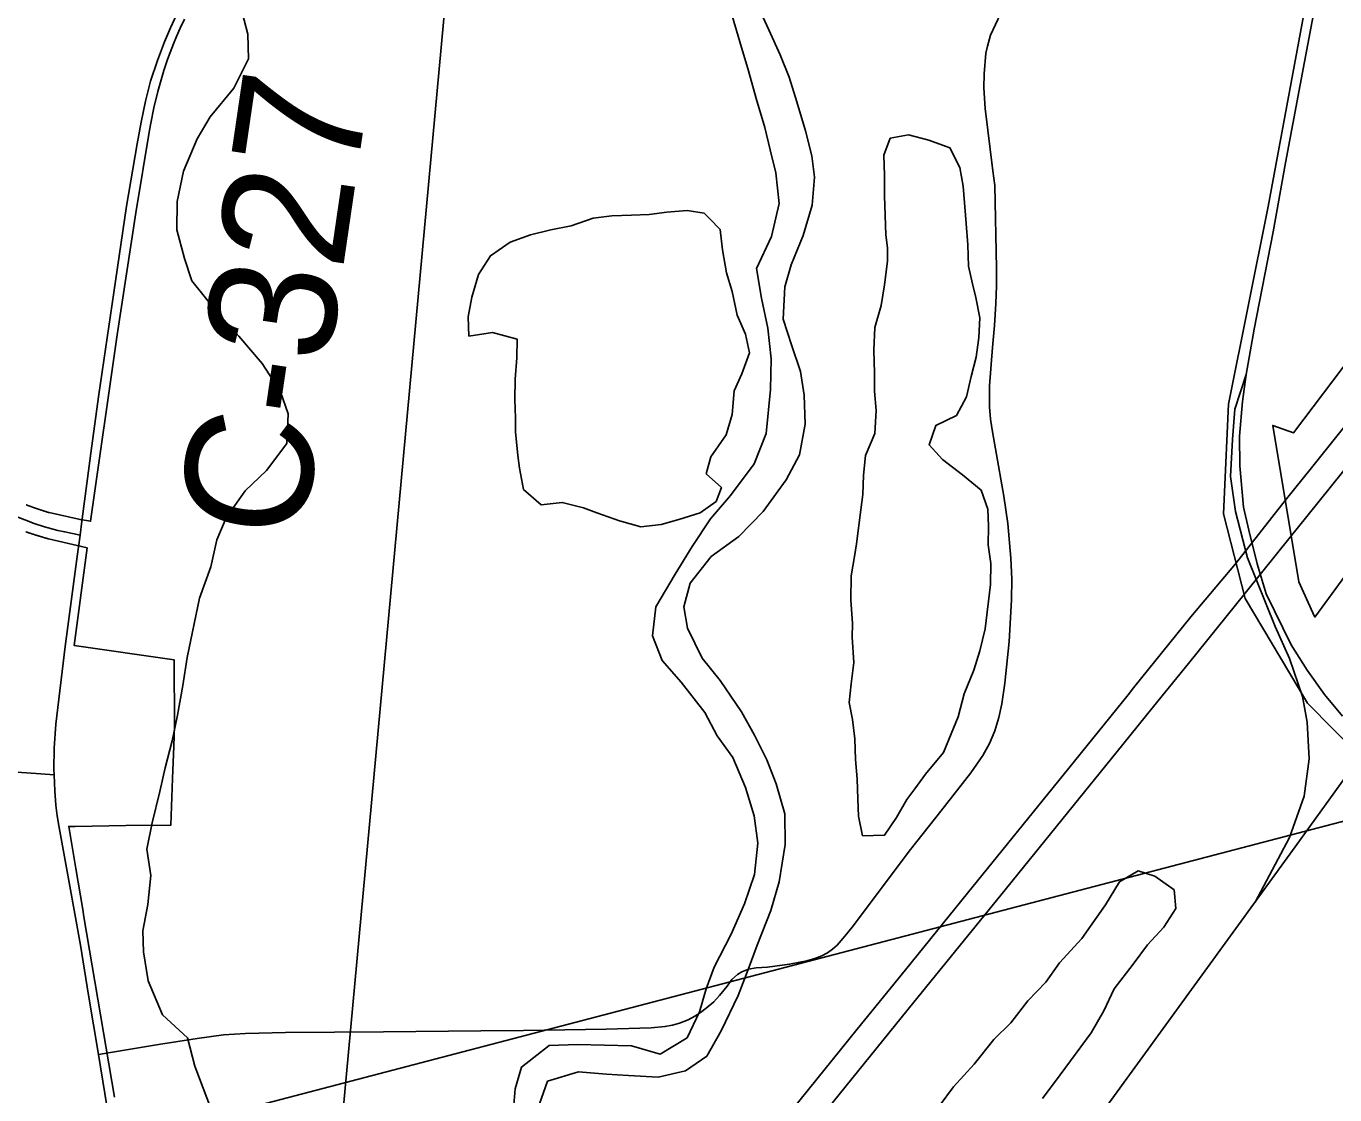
# Model space of a CAD drawing. Extents: x 0 to 34, y 0 to 22.
# Drawn here: x 6.886 to 7.471, y 20.143 to 20.621 of the extents above; entities that cross this region are included whole.
import ezdxf

# ---------------------------------------------------------------- set-up
doc = ezdxf.new("R2010")
doc.units = 0
for name, color, linetype in [('GM_X_City_Street', 7, 'Continuous'), ('GM_X_Corporation', 7, 'Continuous'), ('GM_X_County_Road', 7, 'Continuous'), ('GM_X_County_Road_Text', 7, 'Continuous'), ('GM_X_Major_River', 7, 'Continuous'), ('GM_X_Minor_Lake', 7, 'Continuous'), ('GM_X_Minor_River', 7, 'Continuous'), ('GM_X_Rail_Line', 7, 'Continuous'), ('GM_X_Township_Road', 7, 'Continuous'), ('GM_X_US_Route', 7, 'Continuous'), ('SH_Text', 7, 'Continuous')]:
    doc.layers.add(name, color=color, linetype=linetype)

msp = doc.modelspace()

# ---------------------------------------------------------------- linework, layer by layer
at = {"layer": 'GM_X_City_Street'}
msp.add_lwpolyline([(6.91844, 20.16065), (6.92824, 20.16229), (6.94535, 20.16515), (6.96254, 20.16781), (6.9744, 20.16944), (6.98418, 20.17004), (7.0021, 20.17048), (7.04592, 20.17075), (7.08947, 20.17121), (7.1085, 20.17148), (7.14547, 20.17202), (7.16555, 20.17255), (7.17177, 20.17315), (7.17519, 20.17374), (7.1783, 20.17463), (7.18215, 20.17611), (7.18508, 20.17777), (7.18769, 20.17946), (7.19015, 20.18135), (7.19356, 20.18426), (7.19623, 20.18708), (7.19964, 20.19123), (7.20171, 20.19419), (7.20423, 20.19641), (7.20616, 20.1976), (7.20912, 20.19878), (7.21252, 20.19938), (7.21756, 20.19968), (7.22749, 20.20101), (7.2352, 20.20263), (7.23876, 20.20353), (7.24187, 20.20486), (7.24439, 20.20619), (7.24676, 20.20782), (7.24883, 20.2096), (7.25224, 20.2136), (7.25549, 20.21757), (7.28158, 20.25242), (7.29507, 20.26953), (7.30852, 20.28665), (7.31386, 20.29431), (7.31691, 20.29972), (7.31934, 20.30544), (7.32113, 20.31139), (7.32243, 20.31748), (7.32379, 20.32672), (7.32568, 20.34529), (7.32679, 20.36392), (7.32691, 20.37325), (7.32646, 20.38257), (7.32502, 20.39806), (7.32331, 20.41038), (7.31952, 20.43158), (7.31818, 20.43914), (7.31731, 20.44476), (7.31686, 20.45029), (7.31685, 20.45963), (7.31818, 20.47678), (7.31907, 20.48671), (7.31967, 20.49649), (7.31996, 20.50434), (7.31996, 20.51234), (7.31922, 20.54924), (7.31842, 20.55586), (7.31489, 20.58363), (7.31434, 20.59294), (7.31452, 20.59916), (7.3153, 20.60847), (7.31594, 20.61151), (7.31729, 20.61652), (7.32174, 20.626)], dxfattribs=at)
at = {"layer": 'GM_X_Corporation'}
for points in [[(6.08229, 20.82057), (7.08216, 20.72429), (6.98964, 19.72208), (5.99165, 19.81795)], [(7.08216, 20.72429), (8.08658, 20.62681), (8.00052, 19.62676), (6.98964, 19.72208)]]:
    msp.add_lwpolyline(points, close=True, dxfattribs=at)
for points in [[(6.9569, 20.62366), (6.95502, 20.61962), (6.95341, 20.61594), (6.95206, 20.61266), (6.95054, 20.60873), (6.94938, 20.60556), (6.94772, 20.60065), (6.94613, 20.59549), (6.94498, 20.59138), (6.94317, 20.58397), (6.94179, 20.57715), (6.94124, 20.574), (6.93522, 20.53699), (6.9268, 20.48251), (6.91491, 20.39916), (6.91405, 20.39929), (6.91024, 20.39989), (6.8964, 20.40301), (6.8964, 20.40301), (6.89633, 20.40303), (6.89625, 20.40304), (6.89618, 20.40306), (6.8961, 20.40308), (6.89603, 20.4031), (6.89586, 20.40316), (6.89568, 20.40321), (6.8955, 20.40326), (6.89533, 20.40332), (6.89515, 20.40337), (6.89498, 20.40343), (6.89494, 20.40344), (6.8948, 20.40348), (6.89462, 20.40354), (6.89445, 20.40359), (6.89427, 20.40365), (6.8941, 20.4037), (6.89392, 20.40376), (6.89375, 20.40381), (6.89357, 20.40387), (6.8934, 20.40393), (6.89322, 20.40398), (6.89305, 20.40404), (6.89287, 20.4041), (6.8927, 20.40415), (6.89252, 20.40421), (6.89235, 20.40427), (6.89217, 20.40433), (6.892, 20.40438), (6.89182, 20.40444), (6.89165, 20.4045), (6.89147, 20.40456), (6.8913, 20.40462), (6.89112, 20.40468), (6.89095, 20.40474), (6.89078, 20.4048), (6.8906, 20.40486), (6.89043, 20.40492), (6.89025, 20.40498), (6.89008, 20.40504), (6.88991, 20.4051), (6.88973, 20.40516), (6.88956, 20.40522), (6.88939, 20.40528), (6.88921, 20.40535), (6.88904, 20.40541), (6.88887, 20.40547), (6.88869, 20.40553), (6.88852, 20.4056), (6.88835, 20.40566), (6.88817, 20.40572), (6.888, 20.40578), (6.88783, 20.40585), (6.88765, 20.40591), (6.88748, 20.40598), (6.88731, 20.40604), (6.88714, 20.4061), (6.88696, 20.40617), (6.88679, 20.40623), (6.88662, 20.4063), (6.88645, 20.40637), (6.88628, 20.40643), (6.8861, 20.4065)], [(7.50847, 20.41921), (7.46243, 20.35631), (7.46146, 20.35819), (7.45515, 20.37205), (7.44352, 20.44201), (7.45289, 20.43873), (7.58572, 20.61423)], [(6.88599, 20.39443), (6.88616, 20.39437), (6.88633, 20.39431), (6.88649, 20.39425), (6.88666, 20.3942), (6.88683, 20.39414), (6.88716, 20.39402), (6.88733, 20.39397), (6.88749, 20.39391), (6.88766, 20.39385), (6.88783, 20.3938), (6.88799, 20.39374), (6.88816, 20.39368), (6.88833, 20.39363), (6.8885, 20.39357), (6.88866, 20.39352), (6.88883, 20.39346), (6.88894, 20.39342), (6.889, 20.39341), (6.88917, 20.39335), (6.88933, 20.3933), (6.8895, 20.39324), (6.88967, 20.39319), (6.88984, 20.39313), (6.89, 20.39308), (6.89017, 20.39303), (6.89034, 20.39297), (6.89051, 20.39292), (6.89068, 20.39286), (6.89084, 20.39281), (6.89101, 20.39276), (6.89118, 20.39271), (6.89135, 20.39265), (6.89152, 20.3926), (6.89169, 20.39255), (6.89186, 20.3925), (6.89202, 20.39245), (6.89219, 20.39239), (6.89236, 20.39234), (6.89253, 20.39229), (6.8927, 20.39224), (6.89287, 20.39219), (6.89304, 20.39214), (6.89321, 20.39209), (6.89337, 20.39204), (6.89354, 20.39199), (6.89371, 20.39194), (6.89388, 20.39189), (6.89405, 20.39184), (6.89422, 20.39179), (6.89439, 20.39174), (6.89456, 20.39169), (6.89473, 20.39164), (6.8949, 20.3916), (6.89507, 20.39155), (6.89524, 20.3915), (6.89541, 20.39145), (6.89558, 20.3914), (6.89575, 20.39136), (6.89582, 20.39134), (6.89589, 20.39131), (6.89596, 20.39129), (6.89603, 20.39127), (6.91332, 20.38729), (6.90764, 20.34352), (6.95228, 20.3372), (6.95242, 20.30765), (6.95211, 20.29859), (6.9516, 20.28413), (6.95088, 20.2633), (6.93061, 20.26302), (6.90801, 20.2627), (6.90695, 20.26269), (6.90592, 20.26267), (6.90513, 20.26266), (6.9083, 20.24389), (6.91141, 20.22554), (6.91196, 20.22224), (6.9256, 20.14155)]]:
    msp.add_lwpolyline(points, dxfattribs=at)
at = {"layer": 'GM_X_County_Road'}
for points in [[(6.91117, 20.40021), (6.91532, 20.43186), (6.91867, 20.4558), (6.92536, 20.50136), (6.93102, 20.53996), (6.93578, 20.56789), (6.93758, 20.57754), (6.93951, 20.58694), (6.9417, 20.59594), (6.94479, 20.60521), (6.94801, 20.61345), (6.95071, 20.61975), (6.95341, 20.62555), (6.965, 20.64884), (6.98563, 20.6894)], [(6.91021, 20.39287), (6.91104, 20.39922), (6.91117, 20.40021)], [(6.9094, 20.38666), (6.90953, 20.38759), (6.91021, 20.39287)], [(6.89861, 20.28569), (6.89851, 20.28807), (6.89861, 20.29759), (6.89936, 20.30832), (6.9036, 20.34319), (6.90866, 20.38108), (6.9094, 20.38666)], [(6.91844, 20.16065), (6.91404, 20.18719), (6.91034, 20.2096), (6.90534, 20.23757), (6.90089, 20.26221), (6.89994, 20.26738), (6.89937, 20.27215), (6.8989, 20.27858), (6.89861, 20.28569)], [(6.92281, 20.13407), (6.92127, 20.14329), (6.91844, 20.16065)]]:
    msp.add_lwpolyline(points, dxfattribs=at)
at = {"layer": 'GM_X_Major_River'}
for points in [[(7.21358, 20.6289), (7.21827, 20.61891), (7.22331, 20.60776), (7.22725, 20.59779), (7.23078, 20.58668), (7.23464, 20.57366), (7.23741, 20.56257), (7.2387, 20.55304)], [(7.20102, 20.62768), (7.20523, 20.61351), (7.2091, 20.6005), (7.2126, 20.58825), (7.21646, 20.57523), (7.21888, 20.56529), (7.22129, 20.55497), (7.22286, 20.54125), (7.21946, 20.5265), (7.21267, 20.51222), (7.21501, 20.49886), (7.21772, 20.48549), (7.21929, 20.47176), (7.21896, 20.45809), (7.21697, 20.43837), (7.21171, 20.4248), (7.20112, 20.41061), (7.19214, 20.40018), (7.18387, 20.38783), (7.17636, 20.37546), (7.16766, 20.36084), (7.16621, 20.34795), (7.1705, 20.33682), (7.17899, 20.32712), (7.18967, 20.31356), (7.19512, 20.30317), (7.2021, 20.2935), (7.20785, 20.28006), (7.21172, 20.26742), (7.21332, 20.25522), (7.21185, 20.24119), (7.20736, 20.22799), (7.20134, 20.21445), (7.19377, 20.1998), (7.19012, 20.19001), (7.18722, 20.17981), (7.18163, 20.16816), (7.16969, 20.16084), (7.15687, 20.16456), (7.13259, 20.16513), (7.12005, 20.16467), (7.10768, 20.15508), (7.10479, 20.14526), (7.10373, 20.13275)], [(7.2387, 20.55304), (7.23764, 20.54052), (7.23352, 20.52693), (7.22827, 20.51375), (7.22537, 20.50393), (7.22465, 20.48951), (7.22854, 20.47763), (7.23244, 20.46613), (7.23408, 20.45545), (7.23452, 20.44251), (7.23192, 20.42889), (7.22596, 20.41762), (7.21575, 20.40342), (7.20485, 20.39227), (7.19249, 20.38344), (7.1831, 20.3715), (7.18019, 20.36092), (7.18185, 20.35138), (7.18836, 20.33792), (7.19647, 20.32785), (7.206, 20.31394), (7.21183, 20.30353), (7.21725, 20.29238), (7.22155, 20.28164), (7.2254, 20.26824), (7.22545, 20.25456), (7.22277, 20.23789), (7.21905, 20.22506), (7.21299, 20.20962), (7.20893, 20.19869), (7.20447, 20.18701), (7.19688, 20.17122), (7.19054, 20.15997), (7.18089, 20.15335), (7.16868, 20.1506), (7.15541, 20.15129), (7.14556, 20.1519), (7.13306, 20.15296), (7.11929, 20.14872), (7.11563, 20.13855)]]:
    msp.add_lwpolyline(points, dxfattribs=at)
at = {"layer": 'GM_X_Minor_Lake'}
for points in [[(7.2724, 20.57044), (7.26969, 20.56286), (7.27, 20.55375), (7.26993, 20.54464), (7.27055, 20.52717), (7.27126, 20.52147), (7.27121, 20.5154), (7.26999, 20.50478), (7.26841, 20.49568), (7.26568, 20.48583), (7.26522, 20.47558), (7.26552, 20.46533), (7.26546, 20.45735), (7.26615, 20.44862), (7.26569, 20.43837), (7.26145, 20.42853), (7.26062, 20.41981), (7.26018, 20.41108), (7.25937, 20.40425), (7.25736, 20.38908), (7.25656, 20.38339), (7.25497, 20.37467), (7.25489, 20.36404), (7.25556, 20.35341), (7.25551, 20.34733), (7.25618, 20.33594), (7.25497, 20.32646), (7.25415, 20.31811), (7.2556, 20.31051), (7.25667, 20.30177), (7.25698, 20.29266), (7.25766, 20.28392), (7.25797, 20.2748), (7.25829, 20.26721), (7.26011, 20.25847), (7.26995, 20.25877), (7.27531, 20.26671), (7.27991, 20.27464), (7.28355, 20.27954)], [(7.28355, 20.27954), (7.28832, 20.28597), (7.29634, 20.29578), (7.29981, 20.30411), (7.3029, 20.31168), (7.30563, 20.32191), (7.30987, 20.33251), (7.31259, 20.34122), (7.31494, 20.35107), (7.31736, 20.37079), (7.31744, 20.38028), (7.31637, 20.38864), (7.31643, 20.39699), (7.31612, 20.40459), (7.31315, 20.41296), (7.30488, 20.41986), (7.29586, 20.42676), (7.28986, 20.43326), (7.29295, 20.44197), (7.30207, 20.44645), (7.30667, 20.45477), (7.30864, 20.46387), (7.31097, 20.47258), (7.31218, 20.4813), (7.31262, 20.49003), (7.3108, 20.49916), (7.30934, 20.50524), (7.30751, 20.51323), (7.30721, 20.52272), (7.30652, 20.53222), (7.30514, 20.54893), (7.30369, 20.55729), (7.29922, 20.56606), (7.2898, 20.56955), (7.28073, 20.57189), (7.2724, 20.57044)], [(7.19165, 20.53449), (7.18929, 20.53689), (7.18173, 20.53808), (7.17265, 20.53739), (7.1647, 20.53631), (7.15675, 20.53599), (7.14805, 20.53567), (7.13972, 20.5346), (7.12985, 20.53125), (7.12076, 20.52942), (7.11167, 20.52721), (7.10256, 20.52386), (7.09381, 20.51786), (7.08845, 20.50954), (7.08534, 20.49931), (7.08376, 20.49059), (7.08407, 20.48186)], [(7.08407, 20.48186), (7.0946, 20.48347), (7.10562, 20.48056), (7.10556, 20.47221), (7.10473, 20.46272), (7.10465, 20.45361), (7.10497, 20.44526), (7.10492, 20.43918), (7.10597, 20.42855), (7.10668, 20.42285), (7.1085, 20.41334), (7.11639, 20.40645), (7.12586, 20.40752), (7.13529, 20.40517), (7.14133, 20.40285), (7.15151, 20.39935), (7.16095, 20.39663), (7.17004, 20.3977), (7.178, 20.39992), (7.18748, 20.40288), (7.1947, 20.40801), (7.19703, 20.4142), (7.19026, 20.42033), (7.19222, 20.42791), (7.1991, 20.43773), (7.20182, 20.44682), (7.20266, 20.45744), (7.20613, 20.46501), (7.20961, 20.47447), (7.20778, 20.48284), (7.20406, 20.49122), (7.20188, 20.50187), (7.1993, 20.51024), (7.19748, 20.5205), (7.19642, 20.52962), (7.19165, 20.53449)], [(7.34053, 20.14096), (7.34855, 20.15152), (7.36232, 20.1704), (7.36807, 20.18023), (7.37269, 20.19006), (7.3811, 20.20101), (7.38759, 20.20969), (7.39484, 20.21761), (7.40021, 20.22592), (7.39952, 20.23428), (7.39086, 20.24042), (7.38331, 20.24275), (7.37496, 20.23788), (7.36882, 20.22767), (7.35811, 20.21257), (7.34819, 20.20163), (7.34207, 20.19295), (7.33406, 20.18466), (7.32642, 20.17484), (7.31879, 20.16731), (7.31001, 20.15636), (7.30085, 20.14618), (7.29435, 20.1375)]]:
    msp.add_lwpolyline(points, dxfattribs=at)
at = {"layer": 'GM_X_Minor_River'}
msp.add_lwpolyline([(6.96974, 20.13382), (6.96529, 20.14562), (6.96158, 20.15551), (6.95828, 20.16806), (6.94701, 20.1784), (6.9407, 20.19363), (6.93853, 20.20655), (6.93823, 20.21604), (6.94059, 20.2278), (6.94183, 20.24069), (6.94003, 20.25248), (6.94239, 20.26423), (6.9459, 20.27825), (6.94826, 20.28886), (6.95138, 20.30099), (6.95374, 20.31236), (6.95611, 20.32563), (6.9581, 20.33814), (6.96361, 20.36468), (6.96864, 20.37869), (6.97138, 20.39082), (6.97562, 20.40066), (6.98404, 20.41274), (6.99356, 20.42178), (7.00274, 20.43387), (7.00322, 20.44715), (6.99989, 20.45705), (6.99167, 20.46964), (6.98118, 20.48186), (6.97068, 20.49371), (6.96019, 20.5067), (6.95686, 20.51659), (6.95356, 20.52952), (6.95365, 20.54205), (6.95641, 20.5557), (6.96258, 20.57008), (6.96833, 20.57991), (6.97902, 20.59274), (6.98556, 20.60598), (6.98526, 20.61699), (6.98196, 20.62954)], dxfattribs=at)
at = {"layer": 'GM_X_Rail_Line'}
for points in [[(7.51897, 20.95784), (7.5055, 20.88474), (7.44147, 20.53994), (7.4238, 20.45147), (7.42156, 20.40248), (7.43115, 20.36454), (7.45915, 20.31775), (7.48232, 20.29421)], [(7.4747, 20.31195), (7.46671, 20.32172), (7.4589, 20.3325), (7.45175, 20.34381), (7.44067, 20.36671), (7.43656, 20.38007), (7.43285, 20.39508), (7.43045, 20.40536), (7.4288, 20.42391), (7.42862, 20.43722), (7.42999, 20.45275), (7.43165, 20.46479), (7.43529, 20.48501), (7.44372, 20.52861), (7.44932, 20.55942), (7.45576, 20.59431), (7.46651, 20.65131), (7.47895, 20.71815)], [(7.43567, 20.22882), (7.45101, 20.25769), (7.45767, 20.27618), (7.45989, 20.29295), (7.45891, 20.30923), (7.45693, 20.32082), (7.45101, 20.33783), (7.4446, 20.35214), (7.43227, 20.38272), (7.42685, 20.40343), (7.42463, 20.41921), (7.42561, 20.43574), (7.4266, 20.4493), (7.43165, 20.46479)], [(7.34031, 20.09764), (7.4536, 20.25349), (7.48255, 20.29368)]]:
    msp.add_lwpolyline(points, dxfattribs=at)
at = {"layer": 'GM_X_Township_Road'}
for points in [[(6.81169, 20.44241), (6.81306, 20.4417), (6.82391, 20.43562), (6.83715, 20.42751), (6.86072, 20.41243), (6.86874, 20.40768), (6.877, 20.40339), (6.88167, 20.4012), (6.88552, 20.3997), (6.88963, 20.39815), (6.89433, 20.39666), (6.90034, 20.39505), (6.90337, 20.39438), (6.91021, 20.39287)], [(6.65877, 20.30306), (6.66456, 20.30295), (6.67112, 20.30278), (6.68002, 20.30233), (6.68939, 20.30179), (6.70186, 20.30089), (6.72052, 20.29938), (6.77957, 20.29479), (6.83249, 20.2905), (6.88197, 20.2869), (6.89272, 20.28612), (6.89861, 20.28569)]]:
    msp.add_lwpolyline(points, dxfattribs=at)
at = {"layer": 'GM_X_US_Route'}
msp.add_line((7.45442, 20.39587), (7.48776, 20.43741), dxfattribs=at)
for points in [[(7.37884, 20.32145), (7.38136, 20.32457), (7.40693, 20.35632), (7.42696, 20.38012), (7.44912, 20.40834), (7.46084, 20.42295), (7.48931, 20.4586), (7.53076, 20.50952), (7.56462, 20.55158)], [(7.39024, 20.31626), (7.40587, 20.33553), (7.43129, 20.36694), (7.4519, 20.39273), (7.45442, 20.39587)], [(7.1056, 19.97732), (7.11382, 19.98962), (7.12998, 20.01236), (7.15261, 20.04154), (7.1676, 20.06043), (7.20085, 20.10162), (7.23222, 20.14042), (7.25779, 20.17204), (7.27933, 20.19861), (7.30704, 20.23275), (7.34987, 20.28553), (7.37884, 20.32145)], [(7.11466, 19.96903), (7.11618, 19.97153), (7.12861, 19.98909), (7.14143, 20.00705), (7.15682, 20.02756), (7.187, 20.06524), (7.21991, 20.10602), (7.22409, 20.11121), (7.24974, 20.14278), (7.28309, 20.18401), (7.32195, 20.23195), (7.37648, 20.29931), (7.39024, 20.31626)]]:
    msp.add_lwpolyline(points, dxfattribs=at)
at = {"layer": 'SH_Text'}
msp.add_lwpolyline([(9.4782, 20.78964), (4.28936, 19.4307), (9.4782, 20.42968)], close=True, dxfattribs=at)

# ---------------------------------------------------------------- texts
at = {"layer": 'GM_X_County_Road_Text'}
msp.add_text('C-327', height=0.056818, rotation=81.67725, dxfattribs=at).set_placement((7.00986, 20.38953))

doc.saveas('drawing.dxf')
